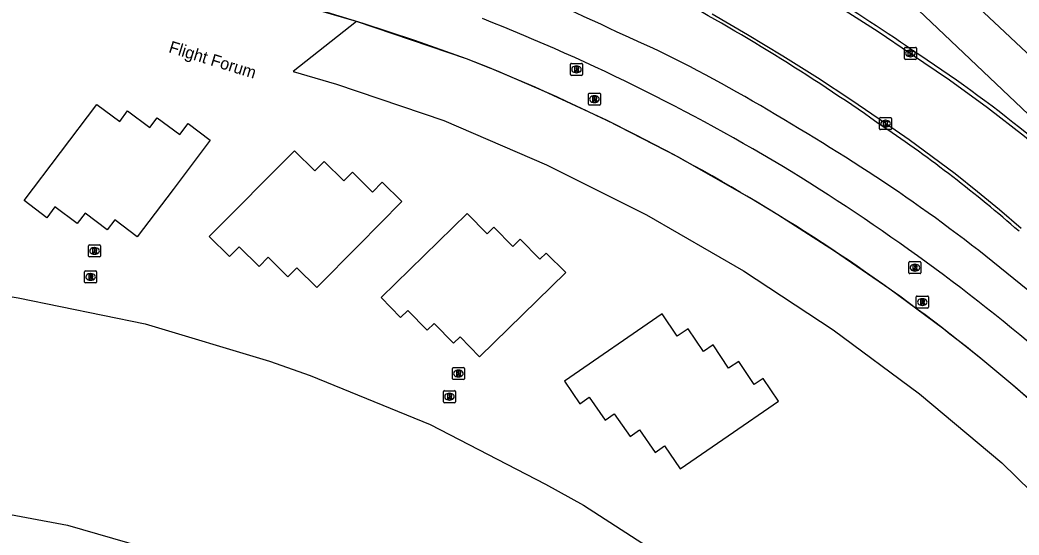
# Model space of a CAD drawing. Extents: x 155018 to 156648, y 383980 to 385733.
# Drawn here: x 156140.2 to 156223.4, y 385028.7 to 385071.5 of the extents above; entities that cross this region are included whole.
import ezdxf

# ---------------------------------------------------------------- set-up
doc = ezdxf.new("R2010")
doc.units = 0
for name, color, linetype in [('IMGEO_Fietspad_gesloten', 7, 'Continuous'), ('IMGEO_Hek', 7, 'Continuous'), ('IMGEO_Kolk', 7, 'Continuous'), ('IMGEO_Lijnafwatering', 7, 'Continuous'), ('IMGEO_Openbare_ruimte_label', 7, 'Continuous'), ('IMGEO_Pand', 7, 'Continuous'), ('IMGEO_Rijbaan_lokaal_gesloten', 7, 'Continuous'), ('IMGEO_Rioolput', 7, 'Continuous')]:
    doc.layers.add(name, color=color, linetype=linetype)

msp = doc.modelspace()

# ---------------------------------------------------------------- linework, layer by layer
at = {"layer": 'IMGEO_Fietspad_gesloten'}
for points in [[(156144.938, 385152.433), (156147.907, 385149.238), (156211.729, 385080.579), (156213.902, 385078.348), (156222.233, 385070.528), (156237.67, 385056.036), (156239.374, 385054.363), (156243.33, 385050.237), (156266.206, 385024.761), (156272.982, 385017.458)], [(156277.432, 385007.753), (156270.398, 385015.176), (156263.484, 385022.606), (156240.646, 385047.968), (156236.745, 385051.98), (156235.177, 385053.577), (156230.499, 385058.087), (156226.363, 385061.644), (156210.741, 385076.44), (156208.691, 385078.525), (156169.92, 385120.325)]]:
    msp.add_lwpolyline(points, dxfattribs=at)
at = {"layer": 'IMGEO_Hek'}
for centre, radius, start, end in [((156112.688, 384908.732), 179.295, 64.47169, 68.33896), ((156147.979, 384974.234), 105.042, 59.95134, 66.44477), ((156089.834, 384871.994), 222.657, 57.07071, 60.17378), ((156140.559, 384950.348), 129.317, 51.72774, 57.063), ((156092.371, 384890.155), 206.421, 48.2498, 51.57572)]:
    msp.add_arc(centre, radius, start, end, dxfattribs=at)
at = {"layer": 'IMGEO_Kolk'}
for p, q in [((156213.882, 385068.326), (156213.882, 385069.178)), ((156213.957, 385069.252), (156214.809, 385069.252)), ((156214.37, 385069.032), (156214.395, 385069.032)), ((156214.883, 385069.178), (156214.883, 385068.326)), ((156214.809, 385068.252), (156213.957, 385068.252)), ((156214.393, 385068.472), (156214.368, 385068.472)), ((156211.81, 385062.477), (156211.81, 385063.329)), ((156211.885, 385063.403), (156212.737, 385063.403)), ((156212.298, 385063.183), (156212.323, 385063.183)), ((156212.811, 385063.329), (156212.811, 385062.477)), ((156212.737, 385062.403), (156211.885, 385062.403)), ((156212.321, 385062.623), (156212.296, 385062.623))]:
    msp.add_line(p, q, dxfattribs=at)
for points in [[(156213.882, 385068.326), (156213.882, 385069.178)], [(156213.957, 385069.252), (156214.809, 385069.252)], [(156214.203, 385068.952), (156214.326, 385068.952), (156214.326, 385068.801), (156214.456, 385068.952), (156214.62, 385068.952), (156214.474, 385068.801), (156214.627, 385068.552), (156214.475, 385068.552), (156214.39, 385068.716), (156214.326, 385068.649), (156214.326, 385068.552), (156214.203, 385068.552), (156214.203, 385068.952)], [(156214.883, 385069.178), (156214.883, 385068.326)], [(156214.809, 385068.252), (156213.957, 385068.252)], [(156211.81, 385062.477), (156211.81, 385063.329)], [(156211.885, 385063.403), (156212.737, 385063.403)], [(156212.131, 385063.103), (156212.254, 385063.103), (156212.254, 385062.952), (156212.384, 385063.103), (156212.548, 385063.103), (156212.402, 385062.952), (156212.555, 385062.703), (156212.403, 385062.703), (156212.318, 385062.867), (156212.254, 385062.8), (156212.254, 385062.703), (156212.131, 385062.703), (156212.131, 385063.103)], [(156212.811, 385063.329), (156212.811, 385062.477)], [(156212.737, 385062.403), (156211.885, 385062.403)]]:
    msp.add_lwpolyline(points, dxfattribs=at)
for centre, start, end in [((156213.959, 385069.176), 91.55205, 178.44795), ((156213.959, 385069.176), 91.55205, 178.44795), ((156214.807, 385069.176), 1.55205, 88.44795), ((156214.807, 385069.176), 1.55205, 88.44795), ((156213.959, 385068.328), 181.55205, 268.44795), ((156213.959, 385068.328), 181.55205, 268.44795), ((156214.807, 385068.328), 271.55205, 358.44795), ((156214.807, 385068.328), 271.55205, 358.44795), ((156211.887, 385063.327), 91.55205, 178.44795), ((156211.887, 385063.327), 91.55205, 178.44795), ((156212.735, 385063.327), 1.55205, 88.44795), ((156212.735, 385063.327), 1.55205, 88.44795), ((156211.887, 385062.479), 181.55205, 268.44795), ((156211.887, 385062.479), 181.55205, 268.44795), ((156212.735, 385062.479), 271.55205, 358.44795), ((156212.735, 385062.479), 271.55205, 358.44795)]:
    msp.add_arc(centre, 0.0765, start, end, dxfattribs=at)
for centre, major_axis, ratio, start_param, end_param in [((156214.369, 385068.752), (-0.387, 0.002), 0.722429, 4.712389, 7.853982), ((156214.394, 385068.752), (-0.39, 0.002), 0.717154, 1.570796, 4.712389), ((156212.297, 385062.903), (-0.387, 0.002), 0.722429, 4.712389, 7.853982), ((156212.322, 385062.903), (-0.39, 0.002), 0.717154, 1.570796, 4.712389)]:
    msp.add_ellipse(centre, major_axis=major_axis, ratio=ratio, start_param=start_param, end_param=end_param, dxfattribs=at)
at = {"layer": 'IMGEO_Lijnafwatering'}
for points in [[(156183.118, 385065.925), (156181.22, 385066.742), (156179.312, 385067.535), (156177.394, 385068.304), (156173.109, 385069.815), (156168.795, 385071.238), (156164.452, 385072.575)], [(156200.75, 385056.879), (156194.997, 385060.133), (156189.117, 385063.15), (156183.118, 385065.925)], [(156217.17, 385045.784), (156212.676, 385049.123), (156208.065, 385052.299), (156203.344, 385055.308), (156202.483, 385055.837), (156201.618, 385056.361), (156200.75, 385056.879)], [(156231.959, 385032.602), (156229.889, 385034.645), (156227.808, 385036.676), (156225.716, 385038.696), (156222.923, 385041.126), (156220.074, 385043.489), (156217.17, 385045.784)]]:
    msp.add_lwpolyline(points, dxfattribs=at)
at = {"layer": 'IMGEO_Pand'}
for points in [[(156093.445, 385048.017), (156097.007, 385048.601), (156111.356, 385049.871), (156125.766, 385050.186), (156136.499, 385048.985), (156140.057, 385048.402), (156147.116, 385046.969), (156150.641, 385046.246), (156160.994, 385043.138), (156164.38, 385041.946), (156174.394, 385037.873), (156183.991, 385032.903), (156187.144, 385031.144), (156192.482, 385027.708)], [(156144.049, 385004.564), (156135.243, 384998.631), (156115.007, 384985.64), (156103.015, 385009.248), (156098.081, 385020.428), (156095.021, 385026.111), (156094.834, 385027.423), (156095.271, 385029.297), (156095.771, 385030.983), (156096.645, 385032.107), (156098.394, 385033.044), (156101.579, 385033.481), (156104.077, 385033.294), (156116.006, 385033.169), (156127.873, 385032.295), (156134.805, 385031.233), (156144.174, 385029.484), (156149.17, 385028.048), (156153.417, 385027.048), (156160.85, 385024.425), (156166.533, 385021.24), (156155.666, 385012.996), (156144.049, 385004.564)]]:
    msp.add_lwpolyline(points, dxfattribs=at)
at = {"layer": 'IMGEO_Rijbaan_lokaal_gesloten'}
for points in [[(156168.234, 385071.417), (156158.949, 385074.132), (156149.555, 385076.445)], [(156223.602, 385054.168), (156221.798, 385055.722), (156219.962, 385057.237), (156218.094, 385058.714), (156216.196, 385060.151), (156214.268, 385061.548), (156212.311, 385062.904), (156209.488, 385064.83), (156206.631, 385066.705), (156203.741, 385068.529), (156200.819, 385070.301), (156197.866, 385072.02)], [(156208.955, 385072.323), (156211.683, 385070.558), (156214.383, 385068.752), (156217.627, 385066.561), (156220.793, 385064.258), (156223.877, 385061.848), (156226.877, 385059.332), (156229.787, 385056.715), (156232.606, 385053.998), (156235.546, 385050.955), (156248.487, 385036.727), (156262.336, 385021.565), (156269.269, 385014.025), (156276.397, 385006.679)], [(156168.234, 385071.417), (156162.969, 385067.252), (156166.584, 385066.195), (156175.509, 385063.162), (156184.074, 385059.487), (156192.405, 385055.31), (156200.474, 385050.645), (156207.959, 385045.751), (156215.141, 385040.422), (156221.996, 385034.677), (156228.08, 385028.729), (156234.073, 385022.689), (156239.973, 385016.557), (156241.206, 385015.248), (156246.924, 385009.042), (156252.561, 385002.764), (156258.117, 384996.413), (156260.955, 384993.133), (156263.769, 384989.832), (156266.559, 384986.51), (156272.76, 384987.609)], [(156177.394, 385068.304), (156168.234, 385071.417)], [(156143.13, 385055.979), (156142.458, 385055.062), (156140.557, 385056.503), (156146.627, 385064.497), (156148.541, 385063.086), (156149.185, 385063.96), (156151.041, 385062.592), (156151.65, 385063.399), (156153.522, 385061.986), (156154.216, 385062.905), (156156.052, 385061.519), (156152.963, 385057.427), (156149.989, 385053.486), (156148.117, 385054.898), (156147.477, 385054.05), (156145.635, 385055.44), (156144.991, 385054.588), (156143.13, 385055.979)], [(156155.988, 385053.518), (156157.678, 385051.835), (156158.467, 385052.654), (156160.125, 385051.025), (156160.877, 385051.783), (156162.516, 385050.159), (156163.264, 385050.913), (156164.929, 385049.262), (156168.405, 385052.767), (156172.016, 385056.408), (156170.383, 385058.027), (156169.572, 385057.21), (156167.907, 385058.862), (156167.194, 385058.144), (156165.54, 385059.748), (156164.784, 385058.969), (156163.077, 385060.625), (156155.988, 385053.518)], [(156185.691, 385050.504), (156184.05, 385052.128), (156183.518, 385051.611), (156181.888, 385053.276), (156181.274, 385052.674), (156179.693, 385054.288), (156179.126, 385053.733), (156177.462, 385055.431), (156170.303, 385048.422), (156171.919, 385046.771), (156172.522, 385047.362), (156174.14, 385045.709), (156174.721, 385046.277), (156176.336, 385044.627), (156176.872, 385045.152), (156178.493, 385043.497), (156185.691, 385050.504)], [(156185.572, 385041.461), (156186.837, 385039.591), (156187.619, 385040.139), (156188.958, 385038.226), (156189.712, 385038.754), (156191.028, 385036.875), (156191.814, 385037.425), (156193.133, 385035.543), (156193.91, 385036.071), (156195.203, 385034.172), (156199.201, 385036.918), (156203.389, 385039.794), (156202.116, 385041.702), (156201.355, 385041.195), (156200.077, 385043.111), (156199.241, 385042.554), (156197.955, 385044.482), (156197.139, 385043.938), (156195.882, 385045.824), (156194.945, 385045.199), (156193.693, 385047.076), (156185.572, 385041.461)]]:
    msp.add_lwpolyline(points, dxfattribs=at)
for centre, radius, start, end in [((156113.518, 384923.127), 177.444, 55.29226, 61.59698), ((156111.168, 384919.716), 174.978, 54.76503, 61.46649), ((156117.187, 384914.96), 168.335, 58.45605, 68.55565), ((156154.129, 384975.869), 111.014, 44.87356, 57.02388), ((156117.959, 384917.219), 162.355, 58.26996, 68.52578), ((156149.101, 384968.932), 112.924, 48.83903, 56.07915), ((156115.168, 384913.759), 170.418, 48.41158, 58.08858), ((156121.571, 384921.811), 156.551, 48.29891, 58.51071)]:
    msp.add_arc(centre, radius, start, end, dxfattribs=at)
at = {"layer": 'IMGEO_Rioolput'}
for p, q in [((156186.067, 385066.994), (156186.067, 385067.846)), ((156186.142, 385067.92), (156186.994, 385067.92)), ((156186.555, 385067.7), (156186.58, 385067.7)), ((156187.068, 385067.846), (156187.068, 385066.994)), ((156186.994, 385066.92), (156186.142, 385066.92)), ((156186.578, 385067.14), (156186.553, 385067.14)), ((156187.561, 385064.518), (156187.561, 385065.37)), ((156187.636, 385065.444), (156188.488, 385065.444)), ((156188.049, 385065.224), (156188.074, 385065.224)), ((156188.562, 385065.37), (156188.562, 385064.518)), ((156188.488, 385064.444), (156187.636, 385064.444)), ((156188.072, 385064.664), (156188.047, 385064.664)), ((156145.925, 385051.882), (156145.925, 385052.734)), ((156146, 385052.808), (156146.852, 385052.808)), ((156146.926, 385052.734), (156146.926, 385051.882)), ((156146.436, 385052.028), (156146.411, 385052.028)), ((156146.413, 385052.588), (156146.438, 385052.588)), ((156146.852, 385051.808), (156146, 385051.808)), ((156214.253, 385050.49), (156214.253, 385051.342)), ((156214.328, 385051.416), (156215.18, 385051.416)), ((156214.741, 385051.196), (156214.766, 385051.196)), ((156215.254, 385051.342), (156215.254, 385050.49)), ((156145.603, 385049.718), (156145.603, 385050.57)), ((156145.678, 385050.644), (156146.53, 385050.644)), ((156146.091, 385050.424), (156146.116, 385050.424)), ((156146.604, 385050.57), (156146.604, 385049.718)), ((156215.18, 385050.416), (156214.328, 385050.416)), ((156214.764, 385050.636), (156214.739, 385050.636)), ((156146.53, 385049.644), (156145.678, 385049.644)), ((156146.114, 385049.864), (156146.089, 385049.864)), ((156214.946, 385048.554), (156215.798, 385048.554)), ((156214.871, 385047.628), (156214.871, 385048.48)), ((156215.382, 385047.774), (156215.357, 385047.774)), ((156215.359, 385048.334), (156215.384, 385048.334)), ((156215.872, 385048.48), (156215.872, 385047.628)), ((156215.798, 385047.554), (156214.946, 385047.554)), ((156176.235, 385041.674), (156176.235, 385042.526)), ((156176.31, 385042.6), (156177.162, 385042.6)), ((156176.723, 385042.38), (156176.748, 385042.38)), ((156177.236, 385042.526), (156177.236, 385041.674)), ((156177.162, 385041.6), (156176.31, 385041.6)), ((156176.746, 385041.82), (156176.721, 385041.82)), ((156175.489, 385039.75), (156175.489, 385040.602)), ((156175.564, 385040.676), (156176.416, 385040.676)), ((156175.977, 385040.456), (156176.002, 385040.456)), ((156176.49, 385040.602), (156176.49, 385039.75)), ((156176.416, 385039.676), (156175.564, 385039.676)), ((156176, 385039.896), (156175.975, 385039.896))]:
    msp.add_line(p, q, dxfattribs=at)
for points in [[(156186.067, 385066.994), (156186.067, 385067.846)], [(156186.142, 385067.92), (156186.994, 385067.92)], [(156187.068, 385067.846), (156187.068, 385066.994)], [(156186.994, 385066.92), (156186.142, 385066.92)], [(156186.656, 385067.618), (156186.404, 385067.62), (156186.404, 385067.22)], [(156186.404, 385067.22), (156186.528, 385067.22), (156186.528, 385067.382), (156186.539, 385067.382)], [(156186.582, 385067.539), (156186.528, 385067.539), (156186.528, 385067.458)], [(156186.528, 385067.458), (156186.58, 385067.458)], [(156186.586, 385067.353), (156186.657, 385067.22), (156186.797, 385067.22), (156186.732, 385067.346)], [(156187.561, 385064.518), (156187.561, 385065.37)], [(156187.636, 385065.444), (156188.488, 385065.444)], [(156188.562, 385065.37), (156188.562, 385064.518)], [(156188.488, 385064.444), (156187.636, 385064.444)], [(156188.15, 385065.142), (156187.898, 385065.144), (156187.898, 385064.744)], [(156187.898, 385064.744), (156188.022, 385064.744), (156188.022, 385064.906), (156188.033, 385064.906)], [(156188.076, 385065.063), (156188.022, 385065.063), (156188.022, 385064.982)], [(156188.022, 385064.982), (156188.074, 385064.982)], [(156188.08, 385064.877), (156188.151, 385064.744), (156188.291, 385064.744), (156188.226, 385064.87)], [(156145.925, 385051.882), (156145.925, 385052.734)], [(156146, 385052.808), (156146.852, 385052.808)], [(156146.926, 385052.734), (156146.926, 385051.882)], [(156146.514, 385052.506), (156146.262, 385052.508), (156146.262, 385052.108)], [(156146.262, 385052.108), (156146.386, 385052.108), (156146.386, 385052.27), (156146.397, 385052.27)], [(156146.44, 385052.427), (156146.386, 385052.427), (156146.386, 385052.346)], [(156146.386, 385052.346), (156146.438, 385052.346)], [(156146.444, 385052.241), (156146.515, 385052.108), (156146.655, 385052.108), (156146.59, 385052.234)], [(156146.852, 385051.808), (156146, 385051.808)], [(156214.253, 385050.49), (156214.253, 385051.342)], [(156214.328, 385051.416), (156215.18, 385051.416)], [(156214.842, 385051.114), (156214.59, 385051.116), (156214.59, 385050.716)], [(156214.768, 385051.035), (156214.714, 385051.035), (156214.714, 385050.954)], [(156215.254, 385051.342), (156215.254, 385050.49)], [(156145.603, 385049.718), (156145.603, 385050.57)], [(156145.678, 385050.644), (156146.53, 385050.644)], [(156146.192, 385050.342), (156145.94, 385050.344), (156145.94, 385049.944)], [(156146.118, 385050.263), (156146.064, 385050.263), (156146.064, 385050.182)], [(156146.604, 385050.57), (156146.604, 385049.718)], [(156215.18, 385050.416), (156214.328, 385050.416)], [(156214.59, 385050.716), (156214.714, 385050.716), (156214.714, 385050.878), (156214.725, 385050.878)], [(156214.714, 385050.954), (156214.766, 385050.954)], [(156214.772, 385050.849), (156214.843, 385050.716), (156214.983, 385050.716), (156214.918, 385050.842)], [(156146.53, 385049.644), (156145.678, 385049.644)], [(156145.94, 385049.944), (156146.064, 385049.944), (156146.064, 385050.106), (156146.075, 385050.106)], [(156146.064, 385050.182), (156146.116, 385050.182)], [(156146.122, 385050.077), (156146.193, 385049.944), (156146.333, 385049.944), (156146.268, 385050.07)], [(156214.946, 385048.554), (156215.798, 385048.554)], [(156214.871, 385047.628), (156214.871, 385048.48)], [(156215.46, 385048.252), (156215.208, 385048.254), (156215.208, 385047.854)], [(156215.208, 385047.854), (156215.332, 385047.854), (156215.332, 385048.016), (156215.343, 385048.016)], [(156215.386, 385048.173), (156215.332, 385048.173), (156215.332, 385048.092)], [(156215.332, 385048.092), (156215.384, 385048.092)], [(156215.39, 385047.987), (156215.461, 385047.854), (156215.601, 385047.854), (156215.536, 385047.98)], [(156215.872, 385048.48), (156215.872, 385047.628)], [(156215.798, 385047.554), (156214.946, 385047.554)], [(156176.235, 385041.674), (156176.235, 385042.526)], [(156176.31, 385042.6), (156177.162, 385042.6)], [(156176.824, 385042.298), (156176.572, 385042.3), (156176.572, 385041.9)], [(156176.572, 385041.9), (156176.696, 385041.9), (156176.696, 385042.062), (156176.707, 385042.062)], [(156176.75, 385042.219), (156176.696, 385042.219), (156176.696, 385042.138)], [(156176.696, 385042.138), (156176.748, 385042.138)], [(156176.754, 385042.033), (156176.825, 385041.9), (156176.965, 385041.9), (156176.9, 385042.026)], [(156177.236, 385042.526), (156177.236, 385041.674)], [(156177.162, 385041.6), (156176.31, 385041.6)], [(156175.489, 385039.75), (156175.489, 385040.602)], [(156175.564, 385040.676), (156176.416, 385040.676)], [(156176.078, 385040.374), (156175.826, 385040.376), (156175.826, 385039.976)], [(156176.004, 385040.295), (156175.95, 385040.295), (156175.95, 385040.214)], [(156175.95, 385040.214), (156176.002, 385040.214)], [(156176.49, 385040.602), (156176.49, 385039.75)], [(156176.416, 385039.676), (156175.564, 385039.676)], [(156175.826, 385039.976), (156175.95, 385039.976), (156175.95, 385040.138), (156175.961, 385040.138)], [(156176.008, 385040.109), (156176.079, 385039.976), (156176.219, 385039.976), (156176.154, 385040.102)]]:
    msp.add_lwpolyline(points, dxfattribs=at)
for centre, radius, start, end in [((156186.144, 385067.844), 0.0765, 91.55205, 178.44795), ((156186.144, 385067.844), 0.0765, 91.55205, 178.44795), ((156186.992, 385067.844), 0.0765, 1.55205, 88.44795), ((156186.992, 385067.844), 0.0765, 1.55205, 88.44795), ((156186.144, 385066.996), 0.0765, 181.55205, 268.44795), ((156186.144, 385066.996), 0.0765, 181.55205, 268.44795), ((156186.538, 385067.329), 0.0533, 26.02933, 88.69889), ((156186.564, 385067.647), 0.19, 274.7715, 282.96867), ((156186.588, 385067.443), 0.0964, 77.00612, 93.18647), ((156186.602, 385067.5), 0.0378, 276.66336, 79.67722), ((156186.655, 385067.508), 0.109, 350.36119, 89.41601), ((156186.653, 385067.508), 0.112, 277.58423, 350.98172), ((156186.637, 385067.293), 0.108, 29.51342, 73.79051), ((156186.992, 385066.996), 0.0765, 271.55205, 358.44795), ((156186.992, 385066.996), 0.0765, 271.55205, 358.44795), ((156187.638, 385065.368), 0.0765, 91.55205, 178.44795), ((156187.638, 385065.368), 0.0765, 91.55205, 178.44795), ((156188.486, 385065.368), 0.0765, 1.55205, 88.44795), ((156188.486, 385065.368), 0.0765, 1.55205, 88.44795), ((156187.638, 385064.52), 0.0765, 181.55205, 268.44795), ((156187.638, 385064.52), 0.0765, 181.55205, 268.44795), ((156188.032, 385064.853), 0.0533, 26.02933, 88.69889), ((156188.058, 385065.171), 0.19, 274.7715, 282.96867), ((156188.082, 385064.967), 0.0964, 77.00612, 93.18647), ((156188.096, 385065.024), 0.0378, 276.66336, 79.67722), ((156188.149, 385065.032), 0.109, 350.36119, 89.41601), ((156188.147, 385065.032), 0.112, 277.58423, 350.98172), ((156188.131, 385064.817), 0.108, 29.51342, 73.79051), ((156188.486, 385064.52), 0.0765, 271.55205, 358.44795), ((156188.486, 385064.52), 0.0765, 271.55205, 358.44795), ((156146.002, 385052.732), 0.0765, 91.55205, 178.44795), ((156146.002, 385052.732), 0.0765, 91.55205, 178.44795), ((156146.85, 385052.732), 0.0765, 1.55205, 88.44795), ((156146.85, 385052.732), 0.0765, 1.55205, 88.44795), ((156146.002, 385051.884), 0.0765, 181.55205, 268.44795), ((156146.002, 385051.884), 0.0765, 181.55205, 268.44795), ((156146.396, 385052.217), 0.0533, 26.02933, 88.69889), ((156146.422, 385052.535), 0.19, 274.7715, 282.96867), ((156146.446, 385052.331), 0.0964, 77.00612, 93.18647), ((156146.46, 385052.388), 0.0378, 276.66336, 79.67722), ((156146.513, 385052.396), 0.109, 350.36119, 89.41601), ((156146.511, 385052.396), 0.112, 277.58423, 350.98172), ((156146.495, 385052.181), 0.108, 29.51342, 73.79051), ((156146.85, 385051.884), 0.0765, 271.55205, 358.44795), ((156146.85, 385051.884), 0.0765, 271.55205, 358.44795), ((156214.33, 385051.34), 0.0765, 91.55205, 178.44795), ((156214.33, 385051.34), 0.0765, 91.55205, 178.44795), ((156214.774, 385050.939), 0.0964, 77.00612, 93.18647), ((156214.788, 385050.996), 0.0378, 276.66336, 79.67722), ((156214.841, 385051.004), 0.109, 350.36119, 89.41601), ((156215.178, 385051.34), 0.0765, 1.55205, 88.44795), ((156215.178, 385051.34), 0.0765, 1.55205, 88.44795), ((156145.68, 385050.568), 0.0765, 91.55205, 178.44795), ((156145.68, 385050.568), 0.0765, 91.55205, 178.44795), ((156146.124, 385050.167), 0.0964, 77.00612, 93.18647), ((156146.138, 385050.224), 0.0378, 276.66336, 79.67722), ((156146.191, 385050.232), 0.109, 350.36119, 89.41601), ((156146.189, 385050.232), 0.112, 277.58423, 350.98172), ((156146.528, 385050.568), 0.0765, 1.55205, 88.44795), ((156146.528, 385050.568), 0.0765, 1.55205, 88.44795), ((156214.33, 385050.492), 0.0765, 181.55205, 268.44795), ((156214.33, 385050.492), 0.0765, 181.55205, 268.44795), ((156214.724, 385050.825), 0.0533, 26.02933, 88.69889), ((156214.75, 385051.143), 0.19, 274.7715, 282.96867), ((156214.839, 385051.004), 0.112, 277.58423, 350.98172), ((156214.823, 385050.789), 0.108, 29.51342, 73.79051), ((156215.178, 385050.492), 0.0765, 271.55205, 358.44795), ((156215.178, 385050.492), 0.0765, 271.55205, 358.44795), ((156145.68, 385049.72), 0.0765, 181.55205, 268.44795), ((156145.68, 385049.72), 0.0765, 181.55205, 268.44795), ((156146.074, 385050.053), 0.0533, 26.02933, 88.69889), ((156146.1, 385050.371), 0.19, 274.7715, 282.96867), ((156146.173, 385050.017), 0.108, 29.51342, 73.79051), ((156146.528, 385049.72), 0.0765, 271.55205, 358.44795), ((156146.528, 385049.72), 0.0765, 271.55205, 358.44795), ((156214.948, 385048.478), 0.0765, 91.55205, 178.44795), ((156214.948, 385048.478), 0.0765, 91.55205, 178.44795), ((156215.796, 385048.478), 0.0765, 1.55205, 88.44795), ((156215.796, 385048.478), 0.0765, 1.55205, 88.44795), ((156215.342, 385047.963), 0.0533, 26.02933, 88.69889), ((156215.368, 385048.281), 0.19, 274.7715, 282.96867), ((156215.392, 385048.077), 0.0964, 77.00612, 93.18647), ((156215.406, 385048.134), 0.0378, 276.66336, 79.67722), ((156215.459, 385048.142), 0.109, 350.36119, 89.41601), ((156215.457, 385048.142), 0.112, 277.58423, 350.98172), ((156215.441, 385047.927), 0.108, 29.51342, 73.79051), ((156214.948, 385047.63), 0.0765, 181.55205, 268.44795), ((156214.948, 385047.63), 0.0765, 181.55205, 268.44795), ((156215.796, 385047.63), 0.0765, 271.55205, 358.44795), ((156215.796, 385047.63), 0.0765, 271.55205, 358.44795), ((156176.312, 385042.524), 0.0765, 91.55205, 178.44795), ((156176.312, 385042.524), 0.0765, 91.55205, 178.44795), ((156176.706, 385042.009), 0.0533, 26.02933, 88.69889), ((156176.732, 385042.327), 0.19, 274.7715, 282.96867), ((156176.756, 385042.123), 0.0964, 77.00612, 93.18647), ((156176.77, 385042.18), 0.0378, 276.66336, 79.67722), ((156176.823, 385042.188), 0.109, 350.36119, 89.41601), ((156176.821, 385042.188), 0.112, 277.58423, 350.98172), ((156176.805, 385041.973), 0.108, 29.51342, 73.79051), ((156177.16, 385042.524), 0.0765, 1.55205, 88.44795), ((156177.16, 385042.524), 0.0765, 1.55205, 88.44795), ((156176.312, 385041.676), 0.0765, 181.55205, 268.44795), ((156176.312, 385041.676), 0.0765, 181.55205, 268.44795), ((156177.16, 385041.676), 0.0765, 271.55205, 358.44795), ((156177.16, 385041.676), 0.0765, 271.55205, 358.44795), ((156175.566, 385040.6), 0.0765, 91.55205, 178.44795), ((156175.566, 385040.6), 0.0765, 91.55205, 178.44795), ((156175.986, 385040.403), 0.19, 274.7715, 282.96867), ((156176.01, 385040.199), 0.0964, 77.00612, 93.18647), ((156176.024, 385040.256), 0.0378, 276.66336, 79.67722), ((156176.077, 385040.264), 0.109, 350.36119, 89.41601), ((156176.075, 385040.264), 0.112, 277.58423, 350.98172), ((156176.414, 385040.6), 0.0765, 1.55205, 88.44795), ((156176.414, 385040.6), 0.0765, 1.55205, 88.44795), ((156175.566, 385039.752), 0.0765, 181.55205, 268.44795), ((156175.566, 385039.752), 0.0765, 181.55205, 268.44795), ((156175.96, 385040.085), 0.0533, 26.02933, 88.69889), ((156176.059, 385040.049), 0.108, 29.51342, 73.79051), ((156176.414, 385039.752), 0.0765, 271.55205, 358.44795), ((156176.414, 385039.752), 0.0765, 271.55205, 358.44795)]:
    msp.add_arc(centre, radius, start, end, dxfattribs=at)
for centre, major_axis, ratio, start_param, end_param in [((156186.554, 385067.42), (-0.387, 0.002), 0.722429, 4.712389, 7.853982), ((156186.579, 385067.42), (-0.39, 0.002), 0.717154, 1.570796, 4.712389), ((156188.048, 385064.944), (-0.387, 0.002), 0.722429, 4.712389, 7.853982), ((156188.073, 385064.944), (-0.39, 0.002), 0.717154, 1.570796, 4.712389), ((156146.412, 385052.308), (-0.387, 0.002), 0.722429, 4.712389, 7.853982), ((156146.437, 385052.308), (-0.39, 0.002), 0.717154, 1.570796, 4.712389), ((156214.74, 385050.916), (-0.387, 0.002), 0.722429, 4.712389, 7.853982), ((156214.765, 385050.916), (-0.39, 0.002), 0.717154, 1.570796, 4.712389), ((156146.09, 385050.144), (-0.387, 0.002), 0.722429, 4.712389, 7.853982), ((156146.115, 385050.144), (-0.39, 0.002), 0.717154, 1.570796, 4.712389), ((156215.358, 385048.054), (-0.387, 0.002), 0.722429, 4.712389, 7.853982), ((156215.383, 385048.054), (-0.39, 0.002), 0.717154, 1.570796, 4.712389), ((156176.722, 385042.1), (-0.387, 0.002), 0.722429, 4.712389, 7.853982), ((156176.747, 385042.1), (-0.39, 0.002), 0.717154, 1.570796, 4.712389), ((156175.976, 385040.176), (-0.387, 0.002), 0.722429, 4.712389, 7.853982), ((156176.001, 385040.176), (-0.39, 0.002), 0.717154, 1.570796, 4.712389)]:
    msp.add_ellipse(centre, major_axis=major_axis, ratio=ratio, start_param=start_param, end_param=end_param, dxfattribs=at)

# ---------------------------------------------------------------- texts
at = {"layer": 'IMGEO_Openbare_ruimte_label'}
msp.add_text('Flight Forum', height=1, rotation=342.7793, dxfattribs=at).set_placement((156152.538, 385068.856))

doc.saveas('drawing.dxf')
